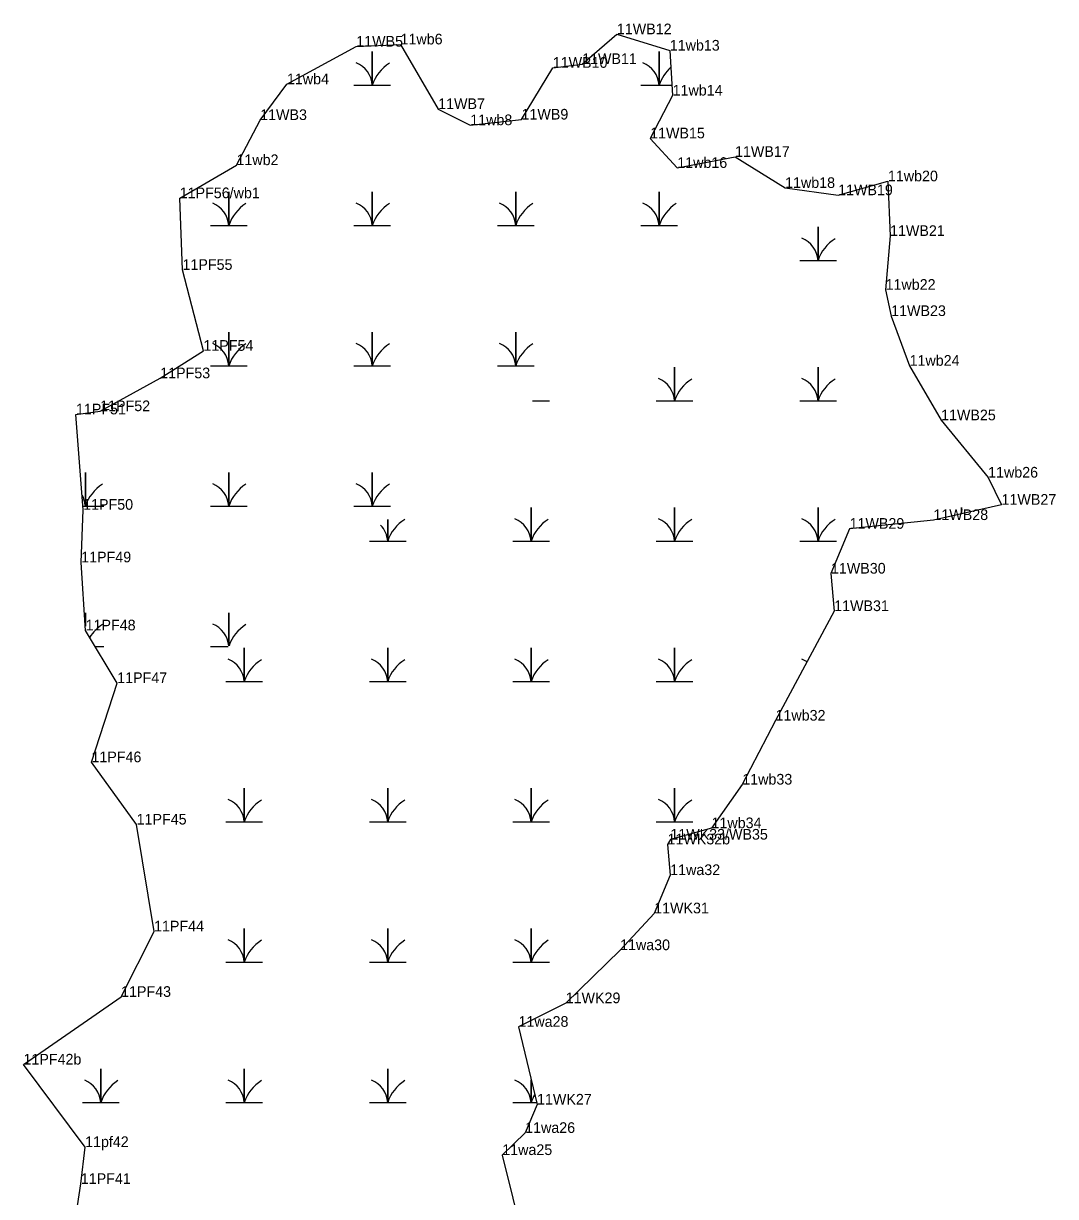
# Model space of a CAD drawing. Extents: x 2072529 to 2268796, y 436423 to 470406.
# Drawn here: x 2234800 to 2235284, y 448997 to 449547 of the extents above; entities that cross this region are included whole.
import ezdxf

# ---------------------------------------------------------------- set-up
doc = ezdxf.new("R2010")
doc.units = 0
for name, color, linetype in [('Exist Environmental Wetland Boundary', 7, 'Continuous'), ('Exist Environmental Wetland Boundary Cogo Comment', 7, 'Continuous'), ('Exist Hydro Swamp or Marsh', 7, 'Continuous'), ('Old_Level_20', 7, 'Continuous')]:
    doc.layers.add(name, color=color, linetype=linetype)

msp = doc.modelspace()

# ---------------------------------------------------------------- linework, layer by layer
at = {"layer": 'Exist Environmental Wetland Boundary'}
msp.add_lwpolyline([(2234823.2, 448980.5), (2234826.7, 449003.12), (2234828.71, 449020.42), (2234799.82, 449059.11), (2234845.59, 449090.85), (2234861.03, 449121.52), (2234852.88, 449171.66), (2234831.68, 449200.87), (2234843.78, 449238.01), (2234828.96, 449262.7), (2234826.89, 449294.59), (2234827.8, 449319.27), (2234824.43, 449363.98), (2234835.78, 449365.48), (2234863.93, 449380.91), (2234884.18, 449393.78), (2234874.39, 449431.73), (2234873.07, 449465.35), (2234899.68, 449480.86), (2234910.79, 449502.01), (2234923.35, 449518.79), (2234955.83, 449536.42), (2234976.61, 449537.46), (2234994.25, 449507.16), (2235009.29, 449499.59), (2235033.32, 449502.22), (2235047.96, 449526.48), (2235061.74, 449528.27), (2235078.02, 449542.21), (2235102.83, 449534.55), (2235104.17, 449513.5), (2235093.62, 449493.41), (2235106.35, 449479.55), (2235133.41, 449484.74), (2235156.89, 449470.15), (2235181.76, 449466.74), (2235205.1, 449473.26), (2235206.1, 449447.64), (2235204.01, 449422.39), (2235206.62, 449410.1), (2235215.27, 449386.77), (2235230.02, 449361.2), (2235252.07, 449334.34), (2235258.37, 449321.59), (2235226.44, 449314.44), (2235187.13, 449310.35), (2235178.4, 449289.32), (2235179.9, 449271.74), (2235152.4, 449220.38), (2235136.83, 449190.4), (2235122.4, 449169.94), (2235103.09, 449164.58), (2235101.75, 449162.34), (2235103.02, 449147.95), (2235095.51, 449130.01), (2235079.53, 449112.75), (2235054.03, 449087.88), (2235031.9, 449076.8), (2235040.59, 449040.34), (2235035.03, 449027.04), (2235024.3, 449016.68), (2235034.29, 448976.24)], dxfattribs=at)
at = {"layer": 'Exist Hydro Swamp or Marsh'}
for points in [[(2234954.73, 449518.4), (2234963.33, 449518.4), (2234963.33, 449534.18), (2234963.33, 449518.4), (2234971.93, 449518.4)], [(2235089.23, 449518.4), (2235097.83, 449518.4), (2235097.83, 449534.18), (2235097.83, 449518.4), (2235103.85, 449518.4)], [(2234887.48, 449452.6), (2234896.08, 449452.6), (2234896.08, 449468.38), (2234896.08, 449452.6), (2234904.68, 449452.6)], [(2234954.73, 449452.6), (2234963.33, 449452.6), (2234963.33, 449468.38), (2234963.33, 449452.6), (2234971.93, 449452.6)], [(2235021.98, 449452.6), (2235030.58, 449452.6), (2235030.58, 449468.38), (2235030.58, 449452.6), (2235039.18, 449452.6)], [(2235089.23, 449452.6), (2235097.83, 449452.6), (2235097.83, 449468.38), (2235097.83, 449452.6), (2235106.43, 449452.6)], [(2235163.73, 449436.14), (2235172.33, 449436.14), (2235172.33, 449451.92), (2235172.33, 449436.14), (2235180.93, 449436.14)], [(2234887.48, 449386.8), (2234896.08, 449386.8), (2234896.08, 449402.58), (2234896.08, 449386.8), (2234904.68, 449386.8)], [(2234954.73, 449386.8), (2234963.33, 449386.8), (2234963.33, 449402.58), (2234963.33, 449386.8), (2234971.93, 449386.8)], [(2235021.98, 449386.8), (2235030.58, 449386.8), (2235030.58, 449402.58), (2235030.58, 449386.8), (2235039.18, 449386.8)], [(2235096.48, 449370.34), (2235105.08, 449370.34), (2235105.08, 449386.12), (2235105.08, 449370.34), (2235113.68, 449370.34)], [(2235163.73, 449370.34), (2235172.33, 449370.34), (2235172.33, 449386.12), (2235172.33, 449370.34), (2235180.93, 449370.34)], [(2235038.41, 449370.34), (2235046.43, 449370.34)], [(2234827.67, 449321), (2234828.83, 449321), (2234828.83, 449336.78), (2234828.83, 449321), (2234837.43, 449321)], [(2234887.48, 449321), (2234896.08, 449321), (2234896.08, 449336.78), (2234896.08, 449321), (2234904.68, 449321)], [(2234954.73, 449321), (2234963.33, 449321), (2234963.33, 449336.78), (2234963.33, 449321), (2234971.93, 449321)], [(2235029.23, 449304.54), (2235037.83, 449304.54), (2235037.83, 449320.32), (2235037.83, 449304.54), (2235046.43, 449304.54)], [(2235096.48, 449304.54), (2235105.08, 449304.54), (2235105.08, 449320.32), (2235105.08, 449304.54), (2235113.68, 449304.54)], [(2235163.73, 449304.54), (2235172.33, 449304.54), (2235172.33, 449320.32), (2235172.33, 449304.54), (2235180.93, 449304.54)], [(2235239.58, 449317.38), (2235239.58, 449320.32), (2235239.58, 449317.38)], [(2234961.98, 449304.54), (2234970.58, 449304.54), (2234970.58, 449314.73)], [(2234970.58, 449314.73), (2234970.58, 449304.54), (2234979.18, 449304.54)], [(2234828.83, 449264.7), (2234828.83, 449270.98), (2234828.83, 449264.7)], [(2234896.08, 449255.42), (2234896.08, 449270.98), (2234896.08, 449255.42)], [(2234833.46, 449255.2), (2234837.43, 449255.2)], [(2234887.48, 449255.2), (2234895.8, 449255.2)], [(2234894.73, 449238.74), (2234903.33, 449238.74), (2234903.33, 449254.52), (2234903.33, 449238.74), (2234911.93, 449238.74)], [(2234961.98, 449238.74), (2234970.58, 449238.74), (2234970.58, 449254.52), (2234970.58, 449238.74), (2234979.18, 449238.74)], [(2235029.23, 449238.74), (2235037.83, 449238.74), (2235037.83, 449254.52), (2235037.83, 449238.74), (2235046.43, 449238.74)], [(2235096.48, 449238.74), (2235105.08, 449238.74), (2235105.08, 449254.52), (2235105.08, 449238.74), (2235113.68, 449238.74)], [(2234894.73, 449172.94), (2234903.33, 449172.94), (2234903.33, 449188.72), (2234903.33, 449172.94), (2234911.93, 449172.94)], [(2234961.98, 449172.94), (2234970.58, 449172.94), (2234970.58, 449188.72), (2234970.58, 449172.94), (2234979.18, 449172.94)], [(2235029.23, 449172.94), (2235037.83, 449172.94), (2235037.83, 449188.72), (2235037.83, 449172.94), (2235046.43, 449172.94)], [(2235096.48, 449172.94), (2235105.08, 449172.94), (2235105.08, 449188.72), (2235105.08, 449172.94), (2235113.68, 449172.94)], [(2234894.73, 449107.14), (2234903.33, 449107.14), (2234903.33, 449122.92), (2234903.33, 449107.14), (2234911.93, 449107.14)], [(2234961.98, 449107.14), (2234970.58, 449107.14), (2234970.58, 449122.92), (2234970.58, 449107.14), (2234979.18, 449107.14)], [(2235029.23, 449107.14), (2235037.83, 449107.14), (2235037.83, 449122.92), (2235037.83, 449107.14), (2235046.43, 449107.14)], [(2234827.48, 449041.34), (2234836.08, 449041.34), (2234836.08, 449057.12), (2234836.08, 449041.34), (2234844.68, 449041.34)], [(2234894.73, 449041.34), (2234903.33, 449041.34), (2234903.33, 449057.12), (2234903.33, 449041.34), (2234911.93, 449041.34)], [(2234961.98, 449041.34), (2234970.58, 449041.34), (2234970.58, 449057.12), (2234970.58, 449041.34), (2234979.18, 449041.34)], [(2235029.23, 449041.34), (2235037.83, 449041.34), (2235037.83, 449051.91)], [(2235037.83, 449051.91), (2235037.83, 449041.34), (2235040.35, 449041.34)]]:
    msp.add_lwpolyline(points, dxfattribs=at)
for centre, radius, start, end in [((2234951.07, 449517.51), 12.3, 4.1403, 67.535), ((2234981.57, 449512.33), 19.22, 122.1274, 161.6222), ((2235085.57, 449517.51), 12.3, 4.1403, 67.535), ((2235116.07, 449512.33), 19.22, 131.5508, 161.6222), ((2234883.82, 449451.71), 12.3, 4.1403, 67.535), ((2234914.32, 449446.53), 19.22, 122.1274, 161.6222), ((2234951.07, 449451.71), 12.3, 4.1403, 67.535), ((2234981.57, 449446.53), 19.22, 122.1274, 161.6222), ((2235018.32, 449451.71), 12.3, 4.1403, 67.535), ((2235048.82, 449446.53), 19.22, 122.1274, 161.6222), ((2235085.57, 449451.71), 12.3, 4.1403, 67.535), ((2235116.07, 449446.53), 19.22, 122.1274, 161.6222), ((2235160.06, 449435.25), 12.3, 4.1403, 67.535), ((2235190.57, 449430.08), 19.22, 122.1274, 161.6222), ((2234883.82, 449385.91), 12.3, 4.1403, 67.535), ((2234914.32, 449380.73), 19.22, 122.1274, 161.6222), ((2234951.07, 449385.91), 12.3, 4.1403, 67.535), ((2234981.57, 449380.73), 19.22, 122.1274, 161.6222), ((2235018.32, 449385.91), 12.3, 4.1403, 67.535), ((2235048.82, 449380.73), 19.22, 122.1274, 161.6222), ((2235092.81, 449369.45), 12.3, 4.1403, 67.535), ((2235123.32, 449364.28), 19.22, 122.1274, 161.6222), ((2235160.06, 449369.45), 12.3, 4.1403, 67.535), ((2235190.57, 449364.28), 19.22, 122.1274, 161.6222), ((2234847.07, 449314.93), 19.22, 122.1274, 161.6222), ((2234883.82, 449320.11), 12.3, 4.1403, 67.535), ((2234914.32, 449314.93), 19.22, 122.1274, 161.6222), ((2234951.07, 449320.11), 12.3, 4.1403, 67.535), ((2234981.57, 449314.93), 19.22, 122.1274, 161.6222), ((2234816.57, 449320.11), 12.3, 4.1403, 29.3604), ((2234988.82, 449298.48), 19.22, 122.1274, 161.6222), ((2235025.56, 449303.65), 12.3, 4.1403, 67.535), ((2235056.07, 449298.48), 19.22, 122.1274, 161.6222), ((2235092.81, 449303.65), 12.3, 4.1403, 67.535), ((2235123.32, 449298.48), 19.22, 122.1274, 161.6222), ((2235160.06, 449303.65), 12.3, 4.1403, 67.535), ((2235190.57, 449298.48), 19.22, 122.1274, 161.6222), ((2234958.31, 449303.65), 12.3, 4.1403, 43.1664), ((2234847.07, 449249.13), 19.22, 122.1274, 147.3849), ((2234883.82, 449254.31), 12.3, 5.1311, 67.535), ((2234914.32, 449249.13), 19.22, 122.1274, 160.6496), ((2234891.06, 449237.85), 12.3, 4.1403, 67.535), ((2234921.57, 449232.68), 19.22, 122.1274, 161.6222), ((2234958.31, 449237.85), 12.3, 4.1403, 67.535), ((2234988.82, 449232.68), 19.22, 122.1274, 161.6222), ((2235025.56, 449237.85), 12.3, 4.1403, 67.535), ((2235056.07, 449232.68), 19.22, 122.1274, 161.6222), ((2235092.81, 449237.85), 12.3, 4.1403, 67.535), ((2235123.32, 449232.68), 19.22, 122.1274, 161.6222), ((2235160.06, 449237.85), 12.3, 54.8742, 67.535), ((2234891.06, 449172.05), 12.3, 4.1403, 67.535), ((2234921.57, 449166.88), 19.22, 122.1274, 161.6222), ((2234958.31, 449172.05), 12.3, 4.1403, 67.535), ((2234988.82, 449166.88), 19.22, 122.1274, 161.6222), ((2235025.56, 449172.05), 12.3, 4.1403, 67.535), ((2235056.07, 449166.88), 19.22, 122.1274, 161.6222), ((2235092.81, 449172.05), 12.3, 4.1403, 67.535), ((2235123.32, 449166.88), 19.22, 122.1274, 161.6222), ((2234891.06, 449106.25), 12.3, 4.1403, 67.535), ((2234921.57, 449101.08), 19.22, 122.1274, 161.6222), ((2234958.31, 449106.25), 12.3, 4.1403, 67.535), ((2234988.82, 449101.08), 19.22, 122.1274, 161.6222), ((2235025.56, 449106.25), 12.3, 4.1403, 67.535), ((2235056.07, 449101.08), 19.22, 122.1274, 161.6222), ((2234823.81, 449040.45), 12.3, 4.1403, 67.535), ((2234854.32, 449035.28), 19.22, 122.1274, 161.6222), ((2234891.06, 449040.45), 12.3, 4.1403, 67.535), ((2234921.57, 449035.28), 19.22, 122.1274, 161.6222), ((2234958.31, 449040.45), 12.3, 4.1403, 67.535), ((2234988.82, 449035.28), 19.22, 122.1274, 161.6222), ((2235025.56, 449040.45), 12.3, 4.1403, 67.535), ((2235056.07, 449035.28), 19.22, 149.6794, 161.6222)]:
    msp.add_arc(centre, radius, start, end, dxfattribs=at)
at = {"layer": 'Old_Level_20'}
for p, q in [((2235078.02, 449542.21), (2235078.02, 449542.21)), ((2234955.83, 449536.42), (2234955.83, 449536.42)), ((2234976.61, 449537.46), (2234976.61, 449537.46)), ((2235102.83, 449534.55), (2235102.83, 449534.55)), ((2235061.74, 449528.27), (2235061.74, 449528.27)), ((2235047.96, 449526.48), (2235047.96, 449526.48)), ((2234923.35, 449518.79), (2234923.35, 449518.79)), ((2235104.17, 449513.5), (2235104.17, 449513.5)), ((2234994.25, 449507.16), (2234994.25, 449507.16)), ((2234910.79, 449502.01), (2234910.79, 449502.01)), ((2235033.32, 449502.22), (2235033.32, 449502.22)), ((2235009.29, 449499.59), (2235009.29, 449499.59)), ((2235093.62, 449493.41), (2235093.62, 449493.41)), ((2235133.41, 449484.74), (2235133.41, 449484.74)), ((2234899.68, 449480.86), (2234899.68, 449480.86)), ((2235106.35, 449479.55), (2235106.35, 449479.55)), ((2235205.1, 449473.26), (2235205.1, 449473.26)), ((2235156.89, 449470.15), (2235156.89, 449470.15)), ((2234873.07, 449465.35), (2234873.07, 449465.35)), ((2235181.76, 449466.74), (2235181.76, 449466.74)), ((2235206.1, 449447.64), (2235206.1, 449447.64)), ((2234874.39, 449431.73), (2234874.39, 449431.73)), ((2235204.01, 449422.39), (2235204.01, 449422.39)), ((2235206.62, 449410.1), (2235206.62, 449410.1)), ((2234884.18, 449393.78), (2234884.18, 449393.78)), ((2235215.27, 449386.77), (2235215.27, 449386.77)), ((2234863.93, 449380.91), (2234863.93, 449380.91)), ((2234824.43, 449363.98), (2234824.43, 449363.98)), ((2234835.78, 449365.48), (2234835.78, 449365.48)), ((2235230.02, 449361.2), (2235230.02, 449361.2)), ((2235252.07, 449334.34), (2235252.07, 449334.34)), ((2234827.8, 449319.27), (2234827.8, 449319.27)), ((2235258.37, 449321.59), (2235258.37, 449321.59)), ((2235226.44, 449314.44), (2235226.44, 449314.44)), ((2235187.13, 449310.35), (2235187.13, 449310.35)), ((2234826.89, 449294.59), (2234826.89, 449294.59)), ((2235178.4, 449289.32), (2235178.4, 449289.32)), ((2235179.9, 449271.74), (2235179.9, 449271.74)), ((2234828.96, 449262.7), (2234828.96, 449262.7)), ((2234843.78, 449238.01), (2234843.78, 449238.01)), ((2235152.4, 449220.38), (2235152.4, 449220.38)), ((2234831.68, 449200.87), (2234831.68, 449200.87)), ((2235136.83, 449190.4), (2235136.83, 449190.4)), ((2234852.88, 449171.66), (2234852.88, 449171.66)), ((2235122.4, 449169.94), (2235122.4, 449169.94)), ((2235101.75, 449162.34), (2235101.75, 449162.34)), ((2235103.09, 449164.58), (2235103.09, 449164.58)), ((2235103.02, 449147.95), (2235103.02, 449147.95)), ((2235095.51, 449130.01), (2235095.51, 449130.01)), ((2234861.03, 449121.52), (2234861.03, 449121.52)), ((2235079.53, 449112.75), (2235079.53, 449112.75)), ((2234845.59, 449090.85), (2234845.59, 449090.85)), ((2235054.03, 449087.88), (2235054.03, 449087.88)), ((2235031.9, 449076.8), (2235031.9, 449076.8)), ((2234799.82, 449059.11), (2234799.82, 449059.11)), ((2235040.59, 449040.34), (2235040.59, 449040.34)), ((2235035.03, 449027.04), (2235035.03, 449027.04)), ((2234828.71, 449020.42), (2234828.71, 449020.42)), ((2235024.3, 449016.68), (2235024.3, 449016.68)), ((2234826.7, 449003.12), (2234826.7, 449003.12))]:
    msp.add_line(p, q, dxfattribs=at)

# ---------------------------------------------------------------- texts
at = {"layer": 'Exist Environmental Wetland Boundary Cogo Comment'}
for s, p in [('11WB12', (2235078.02, 449542.21)), ('11WB5', (2234955.83, 449536.42)), ('11wb6', (2234976.61, 449537.46)), ('11wb13', (2235102.83, 449534.55)), ('11WB10', (2235047.96, 449526.48)), ('11WB11', (2235061.74, 449528.27)), ('11wb4', (2234923.35, 449518.79)), ('11wb14', (2235104.17, 449513.5)), ('11WB7', (2234994.25, 449507.16)), ('11WB3', (2234910.79, 449502.01)), ('11WB9', (2235033.32, 449502.22)), ('11wb8', (2235009.29, 449499.59)), ('11WB15', (2235093.62, 449493.41)), ('11WB17', (2235133.41, 449484.74)), ('11wb2', (2234899.68, 449480.86)), ('11wb16', (2235106.35, 449479.55)), ('11wb20', (2235205.1, 449473.26)), ('11wb18', (2235156.89, 449470.15)), ('11PF56/wb1', (2234873.07, 449465.35)), ('11WB19', (2235181.76, 449466.74)), ('11WB21', (2235206.1, 449447.64)), ('11PF55', (2234874.39, 449431.73)), ('11wb22', (2235204.01, 449422.39)), ('11WB23', (2235206.62, 449410.1)), ('11PF54', (2234884.18, 449393.78)), ('11wb24', (2235215.27, 449386.77)), ('11PF53', (2234863.93, 449380.91)), ('11PF51', (2234824.43, 449363.98)), ('11PF52', (2234835.78, 449365.48)), ('11WB25', (2235230.02, 449361.2)), ('11wb26', (2235252.07, 449334.34)), ('11WB27', (2235258.37, 449321.59)), ('11PF50', (2234827.8, 449319.27)), ('11WB28', (2235226.44, 449314.44)), ('11WB29', (2235187.13, 449310.35)), ('11PF49', (2234826.89, 449294.59)), ('11WB30', (2235178.4, 449289.32)), ('11WB31', (2235179.9, 449271.74)), ('11PF48', (2234828.96, 449262.7)), ('11PF47', (2234843.78, 449238.01)), ('11wb32', (2235152.4, 449220.38)), ('11PF46', (2234831.68, 449200.87)), ('11wb33', (2235136.83, 449190.4)), ('11PF45', (2234852.88, 449171.66)), ('11wb34', (2235122.4, 449169.94)), ('11WK32b', (2235101.75, 449162.34)), ('11WK33/WB35', (2235103.09, 449164.58)), ('11wa32', (2235103.02, 449147.95)), ('11WK31', (2235095.51, 449130.01)), ('11PF44', (2234861.03, 449121.52)), ('11wa30', (2235079.53, 449112.75)), ('11PF43', (2234845.59, 449090.85)), ('11WK29', (2235054.03, 449087.88)), ('11wa28', (2235031.9, 449076.8)), ('11PF42b', (2234799.82, 449059.11)), ('11WK27', (2235040.59, 449040.34)), ('11wa26', (2235035.03, 449027.04)), ('11pf42', (2234828.71, 449020.42)), ('11wa25', (2235024.3, 449016.68)), ('11PF41', (2234826.7, 449003.12))]:
    msp.add_text(s, height=5, dxfattribs=at).set_placement(p)

doc.saveas('drawing.dxf')
